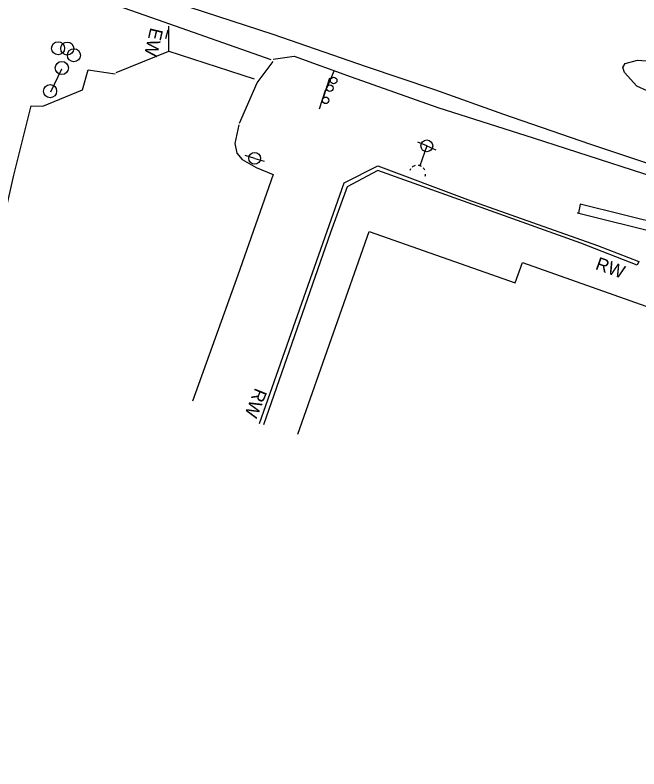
# Model space of a CAD drawing. Extents: x 1746719 to 1766531, y 631721 to 662391.
# Drawn here: x 1763787.8 to 1764026, y 632380.6 to 632668.6 of the extents above; entities that cross this region are included whole.
import ezdxf

# ---------------------------------------------------------------- set-up
doc = ezdxf.new("R2010")
doc.units = 0
for name, color, linetype in [('SURVEY - AERIAL SURVEY - Photo Control - Points - Elevations', 7, 'Continuous'), ('SURVEY - CENTERLINE - Existing Roads - Development', 7, 'Continuous'), ('SURVEY - CENTERLINE - Existing Roads Curve Text', 7, 'Continuous'), ('SURVEY - CENTERLINE - Existing Roads Text', 7, 'Continuous'), ('SURVEY - CENTERLINE - Preliminary - Development', 7, 'Continuous'), ('SURVEY - CONTROL - Grid', 7, 'Continuous'), ('SURVEY - CONTROL - Points - Elevations', 7, 'Continuous')]:
    doc.layers.add(name, color=color, linetype=linetype)

msp = doc.modelspace()

# ---------------------------------------------------------------- linework, layer by layer
at = {"layer": 'SURVEY - AERIAL SURVEY - Photo Control - Points - Elevations'}
for points in [[(1763885.52, 632651.45), (1763842.1, 632666.78), (1763771.47, 632691.53), (1763713.59, 632712.3), (1763678.11, 632716.53), (1763648.77, 632719.71), (1763590, 632726.81), (1763580.74, 632727.37), (1763572.38, 632725.94), (1763563.77, 632722.61), (1763556.05, 632717.28), (1763549.46, 632709.93), (1763545.33, 632702.42), (1763543, 632694.25), (1763541.79, 632682.6), (1763536.58, 632638.42), (1763533.4, 632599.4)], [(1764054.46, 632603.46), (1764007.18, 632619.22), (1763974.4, 632630.57), (1763948.02, 632639.99), (1763921.91, 632648.75), (1763886.31, 632661.2), (1763822.95, 632681.87)], [(1763846.33, 632664.31), (1763846.31, 632654.65), (1763826.26, 632646.49)], [(1763879.21, 632644.03), (1763846.19, 632654.82)], [(1763873.44, 632627.35), (1763880.23, 632642.67), (1763886.37, 632650.87)], [(1763886.33, 632651.7), (1763894.31, 632652.89), (1763916.13, 632644.98), (1763949.25, 632633.28), (1763985.56, 632621.66), (1764035.96, 632605.37), (1764078.33, 632593.11), (1764121.61, 632580.88), (1764154.74, 632565.88), (1764194.12, 632552.46), (1764234.96, 632536.47), (1764277.45, 632518.3), (1764313.44, 632498.85), (1764347.19, 632481.09), (1764369.28, 632467.73), (1764403.4, 632445.05), (1764423.53, 632430), (1764439.02, 632417.8), (1764460.41, 632399.35), (1764483.04, 632380.64)], [(1764029.18, 632639.67), (1764025.23, 632641.47), (1764020.41, 632646.69), (1764019.81, 632648.54), (1764020.76, 632650.1), (1764025.46, 632651.34), (1764032.09, 632650.88)], [(1763774.68, 632552.04), (1763787.34, 632607.44), (1763793.97, 632633.96), (1763798.32, 632633.82), (1763813.47, 632639.97), (1763815.61, 632647.67), (1763825.92, 632646.08)], [(1763873.16, 632626.63), (1763871.69, 632619.55), (1763872.38, 632615.77), (1763874.51, 632613.4), (1763879.79, 632610.4), (1763886.34, 632607.63), (1763872.78, 632569.17), (1763855.51, 632521.13)]]:
    msp.add_lwpolyline(points, dxfattribs=at)
at = {"layer": 'SURVEY - CENTERLINE - Existing Roads - Development'}
for p, q in [((1763944.97, 632618.61), (1763941.52, 632620.08)), ((1763944.97, 632618.61), (1763942.35, 632610.99)), ((1763944.97, 632618.61), (1763948.42, 632617.14)), ((1763879.25, 632613.84), (1763875.66, 632614.93)), ((1763879.25, 632613.84), (1763882.84, 632612.76)), ((1763942.57, 632611.64), (1763942.35, 632610.99))]:
    msp.add_line(p, q, dxfattribs=at)
for centre in [(1763944.97, 632618.61), (1763879.25, 632613.84)]:
    msp.add_circle(centre, 2.25, dxfattribs=at)
for start_param, end_param in [(2.156577, 2.588895), (1.352995, 1.815775), (2.883049, 3.125465), (0.730907, 1.085951), (0, 0.255182)]:
    msp.add_ellipse((1763941.39, 632608.12), major_axis=(2.95, -1.02), ratio=0.975419, start_param=start_param, end_param=end_param, dxfattribs=at)
at = {"layer": 'SURVEY - CENTERLINE - Existing Roads Curve Text'}
for p, q in [((1763804.19, 632655.87), (1763804.19, 632655.87)), ((1763807.68, 632655.75), (1763807.68, 632655.75)), ((1763810.22, 632653.22), (1763810.22, 632653.22))]:
    msp.add_line(p, q, dxfattribs=at)
for points in [[(1763881.07, 632512.61), (1763913.39, 632604.44), (1763926.33, 632610.94), (1763960.53, 632598.08), (1764010.21, 632580.55), (1764025.96, 632574.51), (1764025.33, 632573.05), (1764003.8, 632581.41), (1763926.34, 632609.15), (1763914.62, 632602.98), (1763908.23, 632585.56), (1763882.66, 632512.01)], [(1763895.7, 632508.53), (1763923, 632585.88), (1763978.75, 632566.3), (1763981.57, 632574.02), (1764042.93, 632552.32), (1764040.63, 632544.63), (1764096.54, 632525.19), (1764080.81, 632479.95), (1764095.23, 632474.94), (1764088.62, 632455.94), (1764074.25, 632461.04), (1764065.36, 632436.57)]]:
    msp.add_lwpolyline(points, dxfattribs=at)
for centre in [(1763804.19, 632655.89), (1763807.68, 632655.77), (1763810.22, 632653.24)]:
    msp.add_circle(centre, 2.5, dxfattribs=at)
at = {"layer": 'SURVEY - CENTERLINE - Existing Roads Text'}
for points in [[(1763845.28, 632659.66), (1763846.23, 632662.98)], [(1764036.33, 632588.26), (1764003.59, 632596.35), (1764002.95, 632592.92), (1764002.57, 632593.04)], [(1764002.57, 632593.04), (1764066.42, 632577.15)]]:
    msp.add_lwpolyline(points, dxfattribs=at)
at = {"layer": 'SURVEY - CONTROL - Grid'}
for p, q in [((1763805.6, 632648.34), (1763805.6, 632648.34)), ((1763805.6, 632648.34), (1763805.6, 632648.34)), ((1763906.79, 632640.61), (1763909.76, 632647.5)), ((1763905.66, 632637.45), (1763907.93, 632644.6)), ((1763801.12, 632639.5), (1763801.12, 632639.5)), ((1763801.12, 632639.5), (1763801.12, 632639.5)), ((1763904.01, 632632.81), (1763906.35, 632639.94))]:
    msp.add_line(p, q, dxfattribs=at)
msp.add_lwpolyline([(1763805.52, 632647.89), (1763801.24, 632639.11)], dxfattribs=at)
msp.add_lwpolyline([(1763805.52, 632647.89), (1763801.24, 632639.11)], dxfattribs=at)
for centre, radius in [((1763805.61, 632648.36), 2.5), ((1763805.61, 632648.36), 2.5), ((1763909.41, 632643.59), 1.25), ((1763801.12, 632639.52), 2.5), ((1763801.12, 632639.52), 2.5), ((1763907.97, 632640.67), 1.25), ((1763906.35, 632636.01), 1.25)]:
    msp.add_circle(centre, radius, dxfattribs=at)

# ---------------------------------------------------------------- texts
at = {"layer": 'SURVEY - CENTERLINE - Preliminary - Development'}
msp.add_text('EW', height=5, rotation=256.9234, dxfattribs=at).set_placement((1763839.47, 632664))
at = {"layer": 'SURVEY - CONTROL - Points - Elevations'}
for rotation, p in [(340.1717, (1764009.02, 632571.61)), (248.0709, (1763879.47, 632526.43))]:
    msp.add_text('RW', height=5, rotation=rotation, dxfattribs=at).set_placement(p)

doc.saveas('drawing.dxf')
